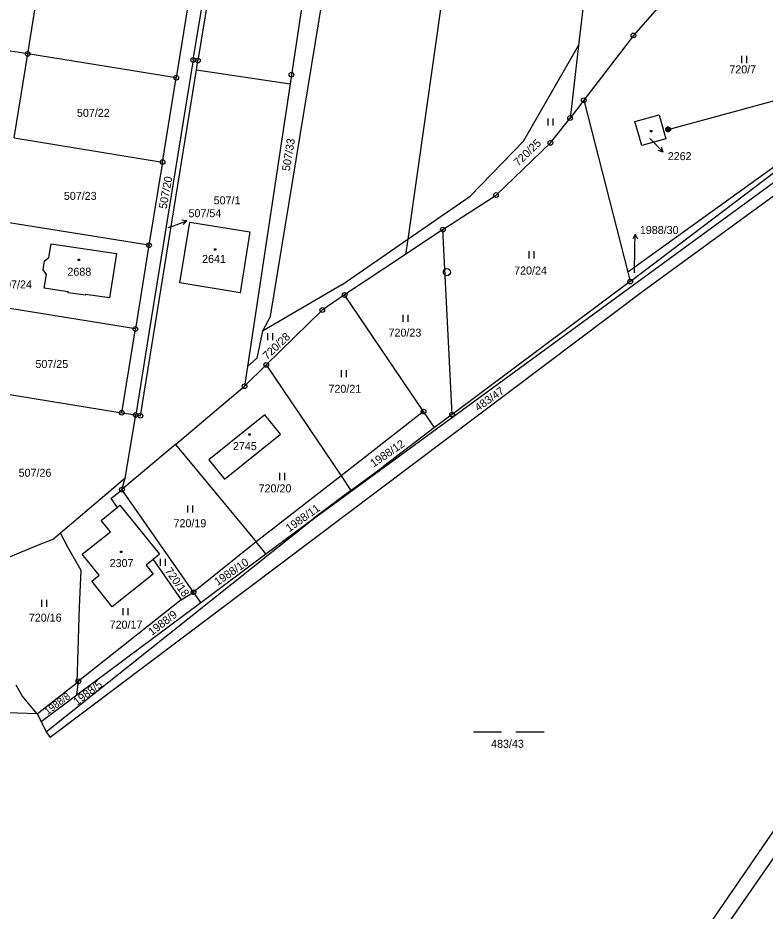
# Model space of a CAD drawing. Extents: x -795483 to -789093, y -1112258 to -1108741.
# Drawn here: x -790957.8 to -790799.2, y -1110577.6 to -1110387.9 of the extents above; entities that cross this region are included whole.
import ezdxf

# ---------------------------------------------------------------- set-up
doc = ezdxf.new("R2010")
doc.units = 0
for name, color, linetype in [('Komunikace', 7, 'Continuous'), ('Vrstva 1', 7, 'Continuous'), ('Vrstva 12', 7, 'Continuous'), ('Vrstva 14', 7, 'Continuous'), ('Vrstva 15', 7, 'Continuous'), ('Vrstva 16', 7, 'Continuous'), ('Vrstva 23', 7, 'Continuous'), ('Vrstva 25', 7, 'Continuous'), ('Vrstva 26', 7, 'Continuous'), ('Vrstva 28', 7, 'Continuous')]:
    doc.layers.add(name, color=color, linetype=linetype)

msp = doc.modelspace()

# ---------------------------------------------------------------- linework, layer by layer
at = {"layer": 'Komunikace'}
for p, q in [((-790823.68, -1110413.51), (-790822.96, -1110414.27)), ((-790925.91, -1110432.47), (-790924.75, -1110432.05)), ((-790826.97, -1110442.08), (-790826.87, -1110436.83))]:
    msp.add_line(p, q, dxfattribs=at)
at = {"layer": 'Vrstva 1'}
for p, q in [((-790861.49, -1110339.17), (-790875.07, -1110434.94)), ((-790832.85, -1110342.4), (-790838.82, -1110393.83)), ((-790913.14, -1110357.52), (-790919.59, -1110396.99)), ((-790920.59, -1110396.84), (-790915.46, -1110365.55)), ((-790904.2, -1110451.23), (-790890.8, -1110369.49)), ((-790895.06, -1110368.81), (-790899.75, -1110400)), ((-790812.14, -1110374.54), (-790827.18, -1110391.65)), ((-790955.71, -1110395.6), (-790952.86, -1110377.85)), ((-790921.32, -1110382.92), (-790924.2, -1110400.64)), ((-790955.71, -1110395.6), (-791000.19, -1110388.49)), ((-790825.16, -1110445.96), (-790748.63, -1110389.93)), ((-790827.18, -1110391.65), (-790837.71, -1110405.41)), ((-790850.52, -1110414.08), (-790838.82, -1110393.83)), ((-790838.82, -1110393.83), (-790840.6, -1110409.19)), ((-790958.56, -1110413.43), (-790955.71, -1110395.6)), ((-790924.2, -1110400.64), (-790955.71, -1110395.6)), ((-790920.59, -1110396.84), (-790929.91, -1110454.47)), ((-790919.59, -1110396.99), (-790920.59, -1110396.84)), ((-790919.91, -1110398.95), (-790919.59, -1110396.99)), ((-790931.81, -1110472.41), (-790919.91, -1110398.95)), ((-790919.91, -1110398.95), (-790900.05, -1110401.97)), ((-790899.75, -1110400), (-790900.05, -1110401.97)), ((-790768.56, -1110398.79), (-790828.36, -1110441.93)), ((-790827.85, -1110443.93), (-790768.56, -1110398.79)), ((-790927.11, -1110418.54), (-790924.2, -1110400.64)), ((-790900.05, -1110401.97), (-790909.08, -1110461.97)), ((-790768, -1110401.42), (-790895, -1110494.33)), ((-790837.71, -1110405.41), (-790840.6, -1110409.19)), ((-790837.71, -1110405.41), (-790828.36, -1110441.93)), ((-790844.8, -1110414.48), (-790840.6, -1110409.19)), ((-790826.85, -1110409.93), (-790821.69, -1110408.52)), ((-790821.69, -1110408.52), (-790820.27, -1110413.63)), ((-790825.38, -1110415.06), (-790826.85, -1110409.93)), ((-790958.56, -1110413.43), (-790927.11, -1110418.54)), ((-790820.27, -1110413.63), (-790825.38, -1110415.06)), ((-790850.52, -1110414.08), (-790861.85, -1110425.8)), ((-790856.32, -1110425.54), (-790844.8, -1110414.48)), ((-790927.11, -1110418.54), (-790929.98, -1110436.22)), ((-790875.07, -1110434.94), (-790861.85, -1110425.8)), ((-790867.6, -1110432.87), (-790856.32, -1110425.54)), ((-790929.98, -1110436.22), (-790961.4, -1110431.15)), ((-790867.6, -1110432.87), (-790875.52, -1110438.14)), ((-790865.66, -1110472.15), (-790867.6, -1110432.87)), ((-790951.23, -1110438.81), (-790950.77, -1110435.89)), ((-790950.77, -1110435.89), (-790936.89, -1110437.98)), ((-790929.98, -1110436.22), (-790932.87, -1110453.99)), ((-790889.03, -1110444.6), (-790875.07, -1110434.94)), ((-790875.07, -1110434.94), (-790875.52, -1110438.14)), ((-790936.89, -1110437.98), (-790938.33, -1110447.4)), ((-790875.52, -1110438.14), (-790888.48, -1110446.77)), ((-790952.47, -1110441.45), (-790952.18, -1110439.49)), ((-790952.18, -1110439.49), (-790951.23, -1110438.81)), ((-790951.75, -1110442.39), (-790952.47, -1110441.45)), ((-790828.36, -1110441.93), (-790827.85, -1110443.93)), ((-790952.2, -1110445.33), (-790951.75, -1110442.39)), ((-790827.85, -1110443.93), (-790865.66, -1110472.15)), ((-790947.11, -1110446.1), (-790952.2, -1110445.33)), ((-790889.03, -1110444.6), (-790905.89, -1110454.42)), ((-790950.96, -1110540.68), (-790825.16, -1110445.96)), ((-790947.14, -1110446.28), (-790947.11, -1110446.1)), ((-790943.46, -1110446.83), (-790947.14, -1110446.28)), ((-790943.43, -1110446.64), (-790943.46, -1110446.83)), ((-790938.33, -1110447.4), (-790943.43, -1110446.64)), ((-790888.48, -1110446.77), (-790893.2, -1110449.96)), ((-790871.7, -1110471.52), (-790888.48, -1110446.77)), ((-790932.87, -1110453.99), (-790964.25, -1110448.91)), ((-790904.2, -1110451.23), (-790905.89, -1110454.42)), ((-790893.2, -1110449.96), (-790905.1, -1110461.62)), ((-790935.76, -1110471.77), (-790932.87, -1110453.99)), ((-790929.91, -1110454.47), (-790932.8, -1110472.25)), ((-790905.89, -1110454.42), (-790907.08, -1110460.15)), ((-790907.08, -1110460.15), (-790909.08, -1110461.97)), ((-790909.7, -1110466.13), (-790905.1, -1110461.62)), ((-790909.08, -1110461.97), (-790909.7, -1110466.13)), ((-790905.1, -1110461.62), (-790889.22, -1110485.16)), ((-790967.09, -1110466.67), (-790935.76, -1110471.77)), ((-790924.34, -1110478.49), (-790909.7, -1110466.13)), ((-790935.76, -1110471.77), (-790932.8, -1110472.25)), ((-790935.04, -1110485.67), (-790932.8, -1110472.25)), ((-790932.8, -1110472.25), (-790931.81, -1110472.41)), ((-790905.4, -1110472.2), (-790917.29, -1110481.79)), ((-790902.08, -1110476.3), (-790905.4, -1110472.2)), ((-790871.7, -1110471.52), (-790889.22, -1110485.16)), ((-790870.93, -1110472.66), (-790871.7, -1110471.52)), ((-790865.66, -1110472.15), (-790869.39, -1110474.93)), ((-790869.39, -1110474.93), (-790870.93, -1110472.66)), ((-790869.39, -1110474.93), (-790880.12, -1110483.08)), ((-790913.97, -1110485.89), (-790902.08, -1110476.3)), ((-790924.34, -1110478.49), (-790935.71, -1110488.1)), ((-790924.34, -1110478.49), (-790907.26, -1110499.21)), ((-790917.29, -1110481.79), (-790913.97, -1110485.89)), ((-790887.11, -1110488.29), (-790880.12, -1110483.08)), ((-790935.04, -1110485.67), (-790938.93, -1110488.97)), ((-790935.71, -1110488.1), (-790935.04, -1110485.67)), ((-790889.22, -1110485.16), (-790907.26, -1110499.21)), ((-790889.22, -1110485.16), (-790887.11, -1110488.29)), ((-790938.93, -1110488.97), (-790948.79, -1110497.34)), ((-790938.06, -1110489.98), (-790936.14, -1110488.46)), ((-790936.14, -1110488.46), (-790935.71, -1110488.1)), ((-790920.53, -1110509.88), (-790935.71, -1110488.1)), ((-790887.11, -1110488.29), (-790895.08, -1110494.23)), ((-790938.06, -1110489.98), (-790936.74, -1110491.88)), ((-790936.74, -1110491.88), (-790936.14, -1110491.4)), ((-790936.14, -1110491.4), (-790927.72, -1110501.82)), ((-790940.16, -1110494.63), (-790936.74, -1110491.88)), ((-790895, -1110494.33), (-790951.74, -1110539.51)), ((-790938.17, -1110497.06), (-790940.16, -1110494.63)), ((-790905.16, -1110501.75), (-790895.08, -1110494.23)), ((-790895.08, -1110494.23), (-790895, -1110494.33)), ((-790944.14, -1110501.79), (-790938.17, -1110497.06)), ((-790950.25, -1110498.58), (-790953.83, -1110500.06)), ((-790948.79, -1110497.34), (-790950.25, -1110498.58)), ((-790947.19, -1110500.3), (-790948.79, -1110497.34)), ((-790953.83, -1110500.06), (-790961.5, -1110503.22)), ((-790944.36, -1110505.25), (-790947.19, -1110500.3)), ((-790907.26, -1110499.21), (-790920.53, -1110509.88)), ((-790905.16, -1110501.75), (-790907.26, -1110499.21)), ((-790940.56, -1110506.29), (-790944.14, -1110501.79)), ((-790927.72, -1110501.82), (-790929.09, -1110502.92)), ((-790919, -1110512.06), (-790905.16, -1110501.75)), ((-790929.09, -1110502.92), (-790930.59, -1110504.11)), ((-790930.59, -1110504.11), (-790929.06, -1110506.03)), ((-790929.09, -1110502.92), (-790923.15, -1110511.48)), ((-790944.74, -1110512.97), (-790944.36, -1110505.25)), ((-790942.12, -1110507.54), (-790940.56, -1110506.29)), ((-790929.06, -1110506.03), (-790937.78, -1110513)), ((-790937.78, -1110513), (-790942.12, -1110507.54)), ((-790923.15, -1110511.48), (-790920.53, -1110509.88)), ((-790919, -1110512.06), (-790920.53, -1110509.88)), ((-790945.32, -1110531.68), (-790919, -1110512.06)), ((-790923.15, -1110511.48), (-790944.94, -1110528.79)), ((-790945.23, -1110529.02), (-790944.74, -1110512.97)), ((-790953.71, -1110535.7), (-790945.23, -1110529.02)), ((-790945.32, -1110531.68), (-790944.94, -1110528.79)), ((-790945.23, -1110529.02), (-790944.94, -1110528.79)), ((-790956.89, -1110531.85), (-790958.19, -1110529.58)), ((-790953.71, -1110535.7), (-790956.89, -1110531.85)), ((-790952.87, -1110537.32), (-790945.32, -1110531.68)), ((-790953.71, -1110535.7), (-790968.13, -1110535.24)), ((-790953.71, -1110535.7), (-790952.87, -1110537.32)), ((-790951.74, -1110539.51), (-790952.87, -1110537.32)), ((-790782.26, -1110538.37), (-790856.21, -1110646.17)), ((-790950.96, -1110540.68), (-790951.74, -1110539.51)), ((-790854.27, -1110648.35), (-790781.72, -1110543.59))]:
    msp.add_line(p, q, dxfattribs=at)
msp.add_lwpolyline([(-790921.31, -1110431.34), (-790908.57, -1110433.38), (-790910.66, -1110446.3), (-790923.42, -1110444.19), (-790921.31, -1110431.34)], dxfattribs=at)
at = {"layer": 'Vrstva 12'}
msp.add_line((-790819.83, -1110411.6), (-790772.33, -1110398.75), dxfattribs=at)
at = {"layer": 'Vrstva 16'}
for p, q in [((-790822.96, -1110414.27), (-790820.89, -1110416.44)), ((-790820.89, -1110416.44), (-790821.22, -1110415.37)), ((-790820.89, -1110416.44), (-790821.94, -1110416.06)), ((-790924.75, -1110432.05), (-790921.93, -1110431.02)), ((-790921.93, -1110431.02), (-790923.04, -1110430.9)), ((-790921.93, -1110431.02), (-790922.7, -1110431.83)), ((-790826.81, -1110433.83), (-790827.33, -1110434.82)), ((-790826.87, -1110436.83), (-790826.81, -1110433.83)), ((-790826.81, -1110433.83), (-790826.33, -1110434.84))]:
    msp.add_line(p, q, dxfattribs=at)
at = {"layer": 'Vrstva 23'}
for p, q in [((-790804.17, -1110397.52), (-790804.17, -1110396.02)), ((-790803.17, -1110396.02), (-790803.17, -1110397.52)), ((-790845.26, -1110410.78), (-790845.26, -1110409.28)), ((-790844.26, -1110409.28), (-790844.26, -1110410.78)), ((-790849.28, -1110438.99), (-790849.28, -1110437.49)), ((-790848.28, -1110437.49), (-790848.28, -1110438.99)), ((-790876.07, -1110452.45), (-790876.07, -1110450.95)), ((-790875.07, -1110450.95), (-790875.07, -1110452.45)), ((-790904.74, -1110456.34), (-790904.74, -1110454.84)), ((-790903.74, -1110454.84), (-790903.74, -1110456.34)), ((-790889.13, -1110464.22), (-790889.13, -1110462.72)), ((-790888.13, -1110462.72), (-790888.13, -1110464.22)), ((-790902.23, -1110486.06), (-790902.23, -1110484.56)), ((-790901.23, -1110484.56), (-790901.23, -1110486.06)), ((-790921.77, -1110492.94), (-790921.77, -1110491.44)), ((-790920.77, -1110491.44), (-790920.77, -1110492.94)), ((-790927.55, -1110504.27), (-790927.55, -1110502.77)), ((-790926.55, -1110502.77), (-790926.55, -1110504.27)), ((-790952.72, -1110512.99), (-790952.72, -1110511.49)), ((-790951.72, -1110511.49), (-790951.72, -1110512.99)), ((-790935.45, -1110514.77), (-790935.45, -1110513.27)), ((-790934.45, -1110513.27), (-790934.45, -1110514.77)), ((-790861.14, -1110539.53), (-790855.14, -1110539.53)), ((-790852.14, -1110539.53), (-790846.14, -1110539.53))]:
    msp.add_line(p, q, dxfattribs=at)
at = {"layer": 'Vrstva 25'}
for p, q in [((-790823.57, -1110411.83), (-790823.27, -1110411.83)), ((-790823.57, -1110412.13), (-790823.57, -1110411.83)), ((-790823.27, -1110412.13), (-790823.57, -1110412.13)), ((-790823.27, -1110411.83), (-790823.27, -1110412.13)), ((-790916.1, -1110436.95), (-790915.8, -1110436.95)), ((-790916.1, -1110437.25), (-790916.1, -1110436.95)), ((-790915.8, -1110437.25), (-790916.1, -1110437.25)), ((-790915.8, -1110436.95), (-790915.8, -1110437.25)), ((-790945.03, -1110439.18), (-790944.73, -1110439.18)), ((-790945.03, -1110439.48), (-790945.03, -1110439.18)), ((-790944.73, -1110439.48), (-790945.03, -1110439.48)), ((-790944.73, -1110439.18), (-790944.73, -1110439.48)), ((-790908.78, -1110476.26), (-790908.48, -1110476.26)), ((-790908.78, -1110476.56), (-790908.78, -1110476.26)), ((-790908.48, -1110476.56), (-790908.78, -1110476.56)), ((-790908.48, -1110476.26), (-790908.48, -1110476.56)), ((-790936.02, -1110501.18), (-790935.72, -1110501.18)), ((-790936.02, -1110501.48), (-790936.02, -1110501.18)), ((-790935.72, -1110501.48), (-790936.02, -1110501.48)), ((-790935.72, -1110501.18), (-790935.72, -1110501.48))]:
    msp.add_line(p, q, dxfattribs=at)
at = {"layer": 'Vrstva 26'}
for p, q in [((-790820.33, -1110411.5), (-790820.23, -1110411.3)), ((-790820.33, -1110411.7), (-790820.33, -1110411.5)), ((-790820.23, -1110411.9), (-790820.33, -1110411.7)), ((-790820.23, -1110411.3), (-790820.13, -1110411.2)), ((-790820.13, -1110411.2), (-790819.93, -1110411.1)), ((-790820.13, -1110411.4), (-790820.13, -1110411.8)), ((-790819.93, -1110411.1), (-790819.73, -1110411.1)), ((-790819.93, -1110411.9), (-790819.93, -1110411.3)), ((-790819.93, -1110411.3), (-790819.73, -1110411.3)), ((-790819.73, -1110411.1), (-790819.53, -1110411.2)), ((-790819.73, -1110411.3), (-790819.73, -1110411.9)), ((-790819.53, -1110411.2), (-790819.43, -1110411.3)), ((-790819.53, -1110411.8), (-790819.53, -1110411.4)), ((-790819.43, -1110411.3), (-790819.33, -1110411.5)), ((-790819.33, -1110411.7), (-790819.43, -1110411.9)), ((-790819.33, -1110411.5), (-790819.33, -1110411.7)), ((-790820.13, -1110412), (-790820.23, -1110411.9)), ((-790820.13, -1110411.8), (-790819.93, -1110411.9)), ((-790819.93, -1110412.1), (-790820.13, -1110412)), ((-790819.73, -1110412.1), (-790819.93, -1110412.1)), ((-790819.73, -1110411.9), (-790819.53, -1110411.8)), ((-790819.53, -1110412), (-790819.73, -1110412.1)), ((-790819.43, -1110411.9), (-790819.53, -1110412))]:
    msp.add_line(p, q, dxfattribs=at)
at = {"layer": 'Vrstva 28'}
for centre, radius in [((-790827.18, -1110391.65), 0.5), ((-790827.18, -1110391.65), 0.01), ((-790955.71, -1110395.6), 0.5), ((-790955.71, -1110395.6), 0.01), ((-790920.59, -1110396.84), 0.5), ((-790919.59, -1110396.99), 0.5), ((-790920.59, -1110396.84), 0.01), ((-790919.59, -1110396.99), 0.01), ((-790924.2, -1110400.64), 0.5), ((-790899.75, -1110400), 0.5), ((-790899.75, -1110400), 0.01), ((-790924.2, -1110400.64), 0.01), ((-790837.71, -1110405.41), 0.5), ((-790837.71, -1110405.41), 0.01), ((-790840.6, -1110409.19), 0.5), ((-790840.6, -1110409.19), 0.01), ((-790844.8, -1110414.48), 0.5), ((-790844.8, -1110414.48), 0.01), ((-790927.11, -1110418.54), 0.5), ((-790927.11, -1110418.54), 0.01), ((-790856.32, -1110425.54), 0.5), ((-790856.32, -1110425.54), 0.01), ((-790867.6, -1110432.87), 0.5), ((-790867.6, -1110432.87), 0.01), ((-790929.98, -1110436.22), 0.5), ((-790929.98, -1110436.22), 0.01), ((-790866.76, -1110441.92), 0.75), ((-790866.76, -1110441.92), 0.01), ((-790827.85, -1110443.93), 0.5), ((-790827.85, -1110443.93), 0.01), ((-790888.48, -1110446.77), 0.5), ((-790888.48, -1110446.77), 0.01), ((-790893.2, -1110449.96), 0.5), ((-790893.2, -1110449.96), 0.01), ((-790932.87, -1110453.99), 0.5), ((-790932.87, -1110453.99), 0.01), ((-790905.1, -1110461.62), 0.5), ((-790905.1, -1110461.62), 0.01), ((-790909.7, -1110466.13), 0.5), ((-790909.7, -1110466.13), 0.01), ((-790935.76, -1110471.77), 0.5), ((-790935.76, -1110471.77), 0.01), ((-790932.8, -1110472.25), 0.5), ((-790932.8, -1110472.25), 0.01), ((-790931.81, -1110472.41), 0.5), ((-790931.81, -1110472.41), 0.01), ((-790871.7, -1110471.52), 0.5), ((-790871.7, -1110471.52), 0.01), ((-790865.66, -1110472.15), 0.5), ((-790865.66, -1110472.15), 0.01), ((-790935.71, -1110488.1), 0.5), ((-790935.71, -1110488.1), 0.01), ((-790920.53, -1110509.88), 0.5), ((-790920.53, -1110509.88), 0.01), ((-790944.94, -1110528.79), 0.5), ((-790944.94, -1110528.79), 0.01)]:
    msp.add_circle(centre, radius, dxfattribs=at)

# ---------------------------------------------------------------- texts
at = {"layer": 'Vrstva 14'}
for s, height, p in [('720/7', 1.7, (-790806.82, -1110399.72)), ('507/22', 1.7, (-790945.27, -1110408.95)), ('507/23', 1.7, (-790948.05, -1110426.58)), ('507/1', 1.7, (-790916.25, -1110427.52)), ('507/54', 0.1, (-790925.91, -1110432.47)), ('720/24', 1.7, (-790852.49, -1110442.42)), ('1988/30', 0.1, (-790826.97, -1110442.08)), ('507/24', 1.7, (-790961.78, -1110445.38)), ('720/23', 1.7, (-790879.14, -1110455.61)), ('507/25', 1.7, (-790954.08, -1110462.27)), ('720/21', 1.7, (-790891.89, -1110467.54)), ('507/26', 1.7, (-790957.64, -1110485.36)), ('720/20', 1.7, (-790906.71, -1110488.68)), ('720/19', 1.7, (-790924.77, -1110496.08)), ('720/16', 1.7, (-790955.48, -1110516.13)), ('720/17', 1.7, (-790938.33, -1110517.61)), ('483/43', 1.7, (-790857.38, -1110542.91))]:
    msp.add_text(s, height=height, dxfattribs=at).set_placement(p)
for s, height, rotation, p in [('507/33', 1.7, 80.7763, (-790900.11, -1110420.55)), ('720/25', 1.7, 43.9927, (-790851.6, -1110419.53)), ('507/20', 1.7, 79.6671, (-790926.25, -1110428.59)), ('720/28', 1.7, 43.5125, (-790904.9, -1110460.62)), ('483/47', 1.7, 35.2262, (-790860.11, -1110471.54)), ('1988/12', 1.7, 34.4709, (-790882.3, -1110483.42)), ('1988/11', 1.7, 35.3093, (-790900.22, -1110497.18)), ('1988/10', 1.7, 34.4697, (-790915.41, -1110508.57)), ('720/18', 1.7, 305.1259, (-790926.69, -1110505.36)), ('1988/9', 1.7, 37.4747, (-790929.34, -1110519.18)), ('1988/5', 1.7, 37.2982, (-790945.24, -1110534.02)), ('1988/8', 1.51, 36.8881, (-790951.49, -1110535.97))]:
    msp.add_text(s, height=height, rotation=rotation, dxfattribs=at).set_placement(p)
at = {"layer": 'Vrstva 15'}
for s, height, p in [('2262', 0.1, (-790823.68, -1110413.51)), ('2641', 1.7, (-790918.71, -1110439.96)), ('2688', 1.7, (-790947.29, -1110442.68)), ('2745', 1.7, (-790912.17, -1110479.7)), ('2307', 1.7, (-790938.33, -1110504.54))]:
    msp.add_text(s, height=height, dxfattribs=at).set_placement(p)
at = {"layer": 'Vrstva 16'}
for s, p in [('2262', (-790819.89, -1110418.14)), ('507/54', (-790921.59, -1110430.25)), ('1988/30', (-790825.81, -1110433.83))]:
    msp.add_text(s, height=1.7, dxfattribs=at).set_placement(p)

doc.saveas('drawing.dxf')
